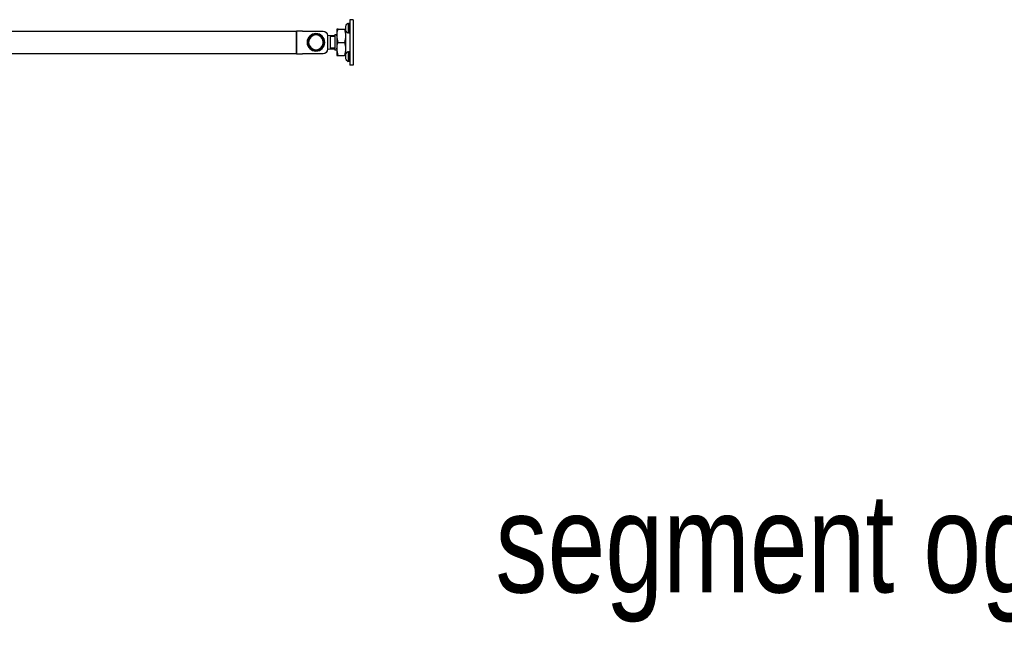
# Model space of a CAD drawing. Header units: inches. Extents: x 43593 to 117387, y -66787 to -26237.
# Tile 281 of 340: x 50832 to 51179, y -27474 to -27260. Entities that reach past the tile are written whole.
import ezdxf

# ---------------------------------------------------------------- set-up
doc = ezdxf.new("R2010")
doc.units = ezdxf.units.IN
doc.header["$MEASUREMENT"] = 0
doc.layers.add('AW OGRODZENIA', color=253, linetype='Continuous')
doc.layers.add('p--podpis rysunku', color=7, linetype='Continuous', lineweight=0)
doc.styles.add('1-200', font='arial.ttf', dxfattribs={"width": 0.75, "height": 35})

# ---------------------------------------------------------------- blocks, each defined once
blk = doc.blocks.new('*U2357')
at = {"layer": 'AW OGRODZENIA', "ltscale": 25.4}
for p, q in [((-100, 40), (-100, -40)), ((-100, 40), (-94, 40)), ((-94, 40), (-94, 30)), ((-92.4, 34), (-94, 34)), ((-94, 30), (-94, -30)), ((-92.4, 34), (-92.4, 16)), ((-92.4, 16), (-92.4, 34)), ((-91.6, 34), (-92.4, 34)), ((-91.6, 16), (-91.6, 34)), ((-87.1, 21.3), (-87.1, 28.7)), ((-87, -20.8), (-87, 20.8)), ((-86.6, 23), (-86.6, 11.5)), ((-84.6, 23), (-86.6, 23)), ((-73.7, 23), (-84.6, 23)), ((-73.7, 23), (-71.6, 23)), ((-71.6, 23), (-71.6, 11.5)), ((-11, 20), (-47, 20)), ((-11, 20), (0, 20)), ((0, -20), (0, 20)), ((-94, 16), (-92.4, 16)), ((-92.4, 16), (-91.6, 16)), ((-86.6, 16.8), (-87, 16.8)), ((-86.6, 11.5), (-86.6, -11.5)), ((-73.7, 0), (-84.6, 0)), ((-67.6, 13.6), (-71.6, 13.6)), ((-71.6, 11.5), (-71.6, -11.5)), ((-67.6, 13.6), (-67.6, -13.6)), ((-59.5, 12), (-67.6, 12)), ((-67.6, 10.2), (-59.5, 10.2)), ((-55, 12.6), (-59.5, 12)), ((-59.5, 12), (-59.5, -12)), ((-55, 12), (-55, -12)), ((-92.4, -16), (-94, -16)), ((-92.4, -16), (-92.4, -34)), ((-92.4, -34), (-92.4, -16)), ((-91.6, -16), (-92.4, -16)), ((-91.6, -34), (-91.6, -16)), ((-87, -16.8), (-86.6, -16.8)), ((-86.6, -11.5), (-86.6, -23)), ((-71.6, -11.5), (-71.6, -23)), ((-71.6, -13.6), (-67.6, -13.6)), ((-67.6, -10.2), (-59.5, -10.2)), ((-67.6, -12), (-59.5, -12)), ((-59.5, -12), (-55, -12.6)), ((-94, -30), (-94, -40)), ((-94, -34), (-92.4, -34)), ((-92.4, -34), (-91.6, -34)), ((-87.1, -28.7), (-87.1, -21.3)), ((-86.6, -23), (-84.6, -23)), ((-73.7, -23), (-84.6, -23)), ((-71.6, -23), (-73.7, -23)), ((-47, -20), (-11, -20)), ((0, -20), (-11, -20)), ((-100, -40), (-94, -40))]:
    blk.add_line(p, q, dxfattribs=at)
for radius in [15.5, 14.5, 14, 13]:
    blk.add_circle((-34.5, 0), radius, dxfattribs=at)
for centre, radius, start, end in [((-96.4, 25.3), 10, 21.3862, 61.0146), ((-96.4, 24.7), 10, 298.9854, 338.6138), ((-87.6, 28.7), 0.5, 0, 21.3862), ((-94.5, 20.8), 7.5, 0, 6.6196), ((-87.6, 21.3), 0.5, 338.6138, 0), ((-51.2, 11.1), 35.5, 160.3927, 179.3512), ((-107.1, 11.1), 35.5, 0.6488, 19.6073), ((-47, 12), 8, 90, 180), ((-50.6, 12), 36, 180.7917, 199.4644), ((-107.7, 12), 36, 340.5356, 359.2083), ((-96.4, -24.7), 10, 21.3862, 61.0146), ((-51.2, -11.9), 35.5, 160.3927, 179.3512), ((-50.6, -11), 36, 180.7917, 199.4644), ((-107.1, -11.9), 35.5, 0.6488, 19.6073), ((-107.7, -11), 36, 340.5356, 359.2083), ((-47, -12), 8, 180, 270), ((-96.4, -25.3), 10, 298.9854, 338.6138), ((-94.5, -20.8), 7.5, 353.3804, 0), ((-87.6, -21.3), 0.5, 0, 21.3862), ((-87.6, -28.7), 0.5, 338.6138, 0)]:
    blk.add_arc(centre, radius, start, end, dxfattribs=at)

msp = doc.modelspace()

# ---------------------------------------------------------------- linework, layer by layer
at = {"layer": 'AW OGRODZENIA'}
msp.add_lwpolyline([(50600.737, -27263.913), (50929.737, -27263.913), (50929.737, -27271.913), (50600.737, -27271.913)], close=True, dxfattribs=at)

# ---------------------------------------------------------------- block references
at = {"layer": 'AW OGRODZENIA', "xscale": -0.2, "yscale": 0.2, "zscale": 0.2}
msp.add_blockref('*U2357', (50929.737, -27267.913), dxfattribs=at)

# ---------------------------------------------------------------- texts
at = {"layer": 'p--podpis rysunku', "insert": (51787.945, -27426.917), "char_height": 25, "width": 1021.62292, "attachment_point": 3, "style": '1-200'}
msp.add_mtext('\\pxqc;{\\H1.4x;segment ogrodzenia 250 / 123 cm}', dxfattribs=at)

doc.saveas('drawing.dxf')
